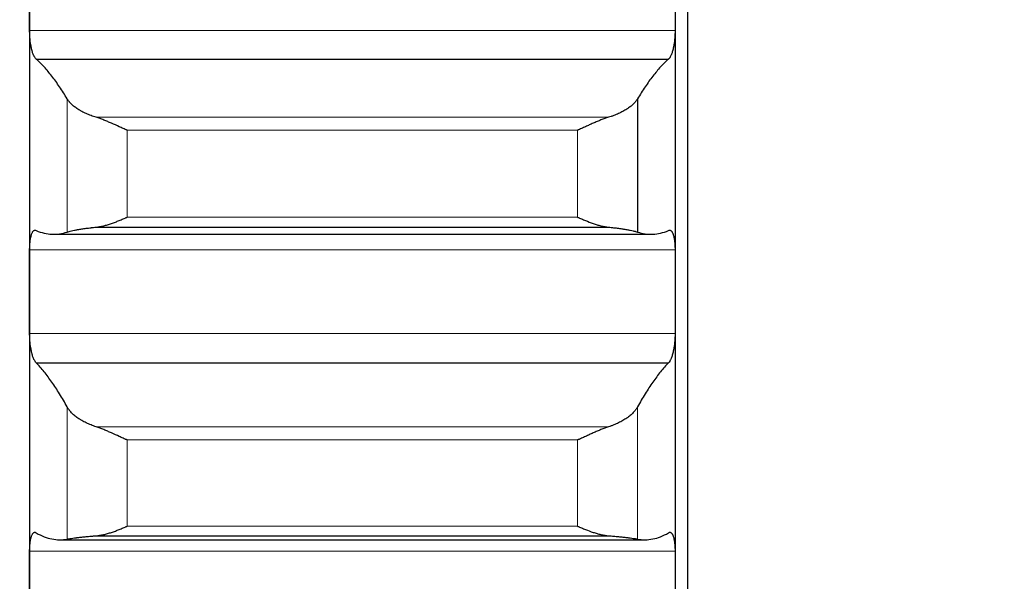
# Model space of a CAD drawing. Header units: inches. Extents: x 0 to 20790, y -12 to 14700.
# Tile 357 of 436: x 14114 to 14194, y 9828 to 9873. Entities that reach past the tile are written whole.
import ezdxf

# ---------------------------------------------------------------- set-up
doc = ezdxf.new("R2010")
doc.units = ezdxf.units.IN
doc.layers.add('1', color=7, linetype='Continuous', true_color=0xffffff)
doc.layers.add('254', color=7, linetype='Continuous', true_color=0xffffff)
doc.styles.add('latin_extended', font='simplex.shx')
doc.dimstyles.get("Standard").update_dxf_attribs({"dimtxt": 0.18, "dimasz": 0.18, "dimexe": 0.18, "dimexo": 0.0625, "dimgap": 0.09, "dimtad": 0, "dimtih": 1, "dimtoh": 1, "dimdec": 4, "dimzin": 0, "dimdsep": 46, "dimtxsty": 'Standard', "dimcen": 0.09, "dimadec": 0, "dimazin": 0, "dimtfac": 1, "dimtdec": 4, "dimtofl": 0, "dimtmove": 0, "dimatfit": 3, "dimfxl": 1, "dimtolj": 1, "dimtzin": 0, "dimarcsym": 0})

# ---------------------------------------------------------------- blocks, each defined once
blk = doc.blocks.new('_U5')
at = {"layer": '254', "color": 3, "linetype": 'Continuous', "lineweight": 13, "transparency": 16777216}
for p, q in [((14167.097, 9939.463), (14167.097, 8111.817)), ((14417.097, 9439.463), (14417.097, 8111.817)), ((14167.097, 8146.817), (13002.826, 8146.817)), ((14044.597, 8146.817), (13922.097, 8146.817)), ((14417.097, 8146.817), (14167.097, 8146.817)), ((14539.597, 8146.817), (14662.097, 8146.817))]:
    blk.add_line(p, q, dxfattribs=at)
at = {"layer": '254', "color": 3, "transparency": 16777216}
for points in [[(14044.597, 8126.4), (14044.597, 8167.233), (14167.097, 8146.817)], [(14539.597, 8167.233), (14539.597, 8126.4), (14417.097, 8146.817)]]:
    blk.add_solid(points, dxfattribs=at)
at = {"layer": 'Defpoints', "color": 0, "transparency": 16777216}
for p in [(14167.097, 9974.463), (14417.097, 9474.463), (14167.097, 8146.817)]:
    blk.add_point(p, dxfattribs=at)
at = {"layer": '254', "color": 2, "lineweight": 13, "transparency": 16777216, "insert": (13064.076, 8330.567), "char_height": 122.5, "attachment_point": 1, "style": 'latin_extended'}
blk.add_mtext('\\A1;250', dxfattribs=at)
blk = doc.blocks.new('_U6')
at = {"layer": '254', "color": 3, "linetype": 'Continuous', "lineweight": 13, "transparency": 16777216}
for p, q in [((14007.097, 9939.463), (14007.097, 8391.817)), ((14167.095, 9649.526), (14167.095, 8391.817)), ((14007.097, 8426.817), (12939.597, 8426.817)), ((13884.597, 8426.817), (13762.097, 8426.817)), ((14167.095, 8426.817), (14007.097, 8426.817)), ((14289.595, 8426.817), (14412.095, 8426.817))]:
    blk.add_line(p, q, dxfattribs=at)
at = {"layer": '254', "color": 3, "transparency": 16777216}
for points in [[(13884.597, 8406.4), (13884.597, 8447.233), (14007.097, 8426.817)], [(14289.595, 8447.233), (14289.595, 8406.4), (14167.095, 8426.817)]]:
    blk.add_solid(points, dxfattribs=at)
at = {"layer": 'Defpoints', "color": 0, "transparency": 16777216}
for p in [(14007.097, 9974.463), (14167.095, 9684.526), (14007.097, 8426.817)]:
    blk.add_point(p, dxfattribs=at)
at = {"layer": '254', "color": 2, "lineweight": 13, "transparency": 16777216, "insert": (13000.847, 8814.733), "char_height": 122.5, "attachment_point": 1, "style": 'latin_extended'}
blk.add_mtext('\\A1;\\C2;Flywheel\\P\\C2;90-240', dxfattribs=at)
blk = doc.blocks.new('_U7')
at = {"layer": '254', "color": 3, "linetype": 'Continuous', "lineweight": 13, "transparency": 16777216}
for p, q in [((13904.097, 12440.963), (13904.097, 12953.963)), ((14417.097, 9634.463), (14417.097, 12953.963)), ((14026.597, 12918.963), (14294.597, 12918.963))]:
    blk.add_line(p, q, dxfattribs=at)
at = {"layer": '254', "color": 3, "transparency": 16777216}
for points in [[(14026.597, 12939.38), (14026.597, 12898.546), (13904.097, 12918.963)], [(14294.597, 12898.546), (14294.597, 12939.38), (14417.097, 12918.963)]]:
    blk.add_solid(points, dxfattribs=at)
at = {"layer": 'Defpoints', "color": 0, "transparency": 16777216}
for p in [(14417.097, 12918.963), (13904.097, 12405.963), (14417.097, 9599.463)]:
    blk.add_point(p, dxfattribs=at)
at = {"layer": '254', "color": 2, "lineweight": 13, "transparency": 16777216, "insert": (13984.304, 13102.713), "char_height": 122.5, "attachment_point": 1, "style": 'latin_extended'}
blk.add_mtext('\\A1;513', dxfattribs=at)

msp = doc.modelspace()

# ---------------------------------------------------------------- linework, layer by layer
at = {"layer": '1', "color": 2, "linetype": 'Continuous', "lineweight": 25}
for p, q in [((14168.097, 10224.463), (14168.097, 9724.463)), ((14115.097, 9875.477), (14115.097, 9851.028)), ((14167.097, 9875.477), (14167.097, 9851.028)), ((14115.635, 9869.794), (14166.56, 9869.794)), ((14164.071, 9866.579), (14164.071, 9855.844)), ((14120.466, 9856.237), (14161.729, 9856.237)), ((14117.033, 9855.66), (14165.162, 9855.66)), ((14115.097, 9851.028), (14115.097, 9826.776)), ((14167.097, 9851.028), (14167.097, 9826.776)), ((14115.635, 9845.305), (14166.56, 9845.305)), ((14117.524, 9831.034), (14164.671, 9831.034)), ((14120.466, 9831.356), (14161.729, 9831.356))]:
    msp.add_line(p, q, dxfattribs=at)
at = {"layer": '1', "color": 110, "linetype": 'Continuous', "lineweight": 13}
for p, q in [((14115.1, 9872.084), (14167.095, 9872.084)), ((14118.123, 9866.579), (14118.123, 9855.844)), ((14120.466, 9865.092), (14161.729, 9865.092)), ((14122.953, 9864.05), (14159.241, 9864.05)), ((14122.953, 9864.05), (14122.953, 9857.04)), ((14159.241, 9864.05), (14159.241, 9857.04)), ((14122.953, 9857.04), (14159.241, 9857.04)), ((14115.1, 9854.396), (14167.095, 9854.396)), ((14115.1, 9847.66), (14167.095, 9847.66)), ((14118.123, 9841.738), (14118.123, 9831.09)), ((14164.071, 9841.738), (14164.071, 9831.09)), ((14120.466, 9840.14), (14161.729, 9840.14)), ((14122.953, 9839.078), (14159.241, 9839.078)), ((14122.953, 9839.078), (14122.953, 9832.126)), ((14159.241, 9839.078), (14159.241, 9832.126)), ((14122.953, 9832.126), (14159.241, 9832.126)), ((14115.1, 9830.115), (14167.095, 9830.115))]:
    msp.add_line(p, q, dxfattribs=at)
at = {"layer": '1', "color": 2, "linetype": 'Continuous', "lineweight": 25}
for points in [[(14115.1, 9872.084), (14115.098, 9873.215), (14115.097, 9874.346), (14115.097, 9875.477)], [(14167.097, 9875.477), (14167.097, 9874.346), (14167.096, 9873.215), (14167.095, 9872.084)], [(14118.123, 9866.579), (14117.92, 9866.922), (14117.51, 9867.571), (14116.891, 9868.431), (14116.266, 9869.178), (14115.846, 9869.601), (14115.635, 9869.794)], [(14166.56, 9869.794), (14166.349, 9869.601), (14165.929, 9869.178), (14165.304, 9868.431), (14164.684, 9867.571), (14164.275, 9866.922), (14164.071, 9866.579)], [(14115.635, 9855.962), (14115.846, 9855.872), (14116.266, 9855.733), (14116.891, 9855.643), (14117.51, 9855.673), (14117.92, 9855.774), (14118.123, 9855.844)], [(14164.071, 9855.844), (14164.275, 9855.774), (14164.684, 9855.673), (14165.304, 9855.643), (14165.929, 9855.733), (14166.349, 9855.872), (14166.56, 9855.962)], [(14115.097, 9851.028), (14115.097, 9852.15), (14115.098, 9853.273), (14115.1, 9854.396)], [(14167.095, 9854.396), (14167.096, 9853.273), (14167.097, 9852.15), (14167.097, 9851.028)], [(14115.1, 9847.66), (14115.098, 9848.782), (14115.097, 9849.905), (14115.097, 9851.028)], [(14167.097, 9851.028), (14167.097, 9849.905), (14167.096, 9848.782), (14167.095, 9847.66)], [(14118.123, 9841.738), (14117.92, 9842.11), (14117.51, 9842.816), (14116.891, 9843.763), (14116.266, 9844.599), (14115.846, 9845.083), (14115.635, 9845.305)], [(14166.56, 9845.305), (14166.349, 9845.083), (14165.929, 9844.599), (14165.304, 9843.763), (14164.684, 9842.816), (14164.275, 9842.11), (14164.071, 9841.738)], [(14115.635, 9831.586), (14115.846, 9831.464), (14116.266, 9831.262), (14116.891, 9831.079), (14117.51, 9831.014), (14117.92, 9831.052), (14118.123, 9831.09)], [(14164.071, 9831.09), (14164.275, 9831.052), (14164.684, 9831.014), (14165.304, 9831.079), (14165.929, 9831.262), (14166.349, 9831.464), (14166.56, 9831.586)], [(14115.097, 9826.776), (14115.097, 9827.889), (14115.098, 9829.002), (14115.1, 9830.115)], [(14167.095, 9830.115), (14167.096, 9829.002), (14167.097, 9827.889), (14167.097, 9826.776)]]:
    msp.add_open_spline(points, degree=3, dxfattribs=at)
for points, knots in [([(14115.635, 9869.794), (14115.6, 9869.815), (14115.566, 9869.849), (14115.516, 9869.916), (14115.499, 9869.942), (14115.475, 9869.984), (14115.466, 9869.999), (14115.45, 9870.03), (14115.442, 9870.047), (14115.402, 9870.131), (14115.371, 9870.209), (14115.328, 9870.34), (14115.314, 9870.386), (14115.293, 9870.459), (14115.287, 9870.484), (14115.274, 9870.535), (14115.267, 9870.561), (14115.236, 9870.692), (14115.214, 9870.804), (14115.189, 9870.952), (14115.184, 9870.982), (14115.175, 9871.043), (14115.17, 9871.074), (14115.158, 9871.168), (14115.15, 9871.231), (14115.129, 9871.422), (14115.118, 9871.552), (14115.109, 9871.719), (14115.108, 9871.752), (14115.105, 9871.819), (14115.104, 9871.852), (14115.101, 9871.952), (14115.1, 9872.018), (14115.1, 9872.084)], [0, 0, 0, 0, 0.125, 0.125, 0.1875, 0.1875, 0.21875, 0.21875, 0.25, 0.25, 0.375, 0.375, 0.4375, 0.4375, 0.46875, 0.46875, 0.5, 0.5, 0.625, 0.625, 0.65625, 0.65625, 0.6875, 0.6875, 0.75, 0.75, 0.875, 0.875, 0.90625, 0.90625, 0.9375, 0.9375, 1, 1, 1, 1]), ([(14167.095, 9872.084), (14167.095, 9872.018), (14167.093, 9871.886), (14167.084, 9871.689), (14167.076, 9871.557), (14167.068, 9871.459), (14167.065, 9871.426), (14167.059, 9871.361), (14167.055, 9871.328), (14167.038, 9871.168), (14167.021, 9871.045), (14166.996, 9870.896), (14166.991, 9870.867), (14166.983, 9870.823), (14166.98, 9870.808), (14166.975, 9870.78), (14166.961, 9870.708), (14166.934, 9870.586), (14166.908, 9870.485), (14166.881, 9870.389), (14166.867, 9870.342), (14166.823, 9870.21), (14166.793, 9870.132), (14166.745, 9870.031), (14166.729, 9870), (14166.704, 9869.957), (14166.696, 9869.944), (14166.679, 9869.918), (14166.671, 9869.906), (14166.628, 9869.849), (14166.594, 9869.815), (14166.56, 9869.794)], [0, 0, 0, 0, 0.0625, 0.125, 0.1875, 0.1875, 0.21875, 0.21875, 0.25, 0.25, 0.375, 0.375, 0.40625, 0.40625, 0.421875, 0.421875, 0.4375, 0.5, 0.5625, 0.5625, 0.625, 0.625, 0.75, 0.75, 0.8125, 0.8125, 0.84375, 0.84375, 0.875, 0.875, 1, 1, 1, 1]), ([(14120.466, 9865.092), (14120.32, 9865.136), (14120.18, 9865.183), (14119.911, 9865.283), (14119.653, 9865.388), (14119.417, 9865.504), (14119.276, 9865.58), (14119.249, 9865.595), (14119.194, 9865.626), (14119.167, 9865.642), (14119.086, 9865.689), (14119.035, 9865.721), (14118.885, 9865.817), (14118.792, 9865.883), (14118.621, 9866.016), (14118.542, 9866.084), (14118.434, 9866.188), (14118.399, 9866.223), (14118.35, 9866.276), (14118.335, 9866.293), (14118.304, 9866.329), (14118.289, 9866.346), (14118.216, 9866.435), (14118.166, 9866.507), (14118.123, 9866.579)], [0, 0, 0, 0, 0.125, 0.125, 0.25, 0.375, 0.375, 0.40625, 0.40625, 0.4375, 0.4375, 0.5, 0.5, 0.625, 0.625, 0.75, 0.75, 0.8125, 0.8125, 0.84375, 0.84375, 0.875, 0.875, 1, 1, 1, 1]), ([(14164.071, 9866.579), (14164.028, 9866.507), (14163.978, 9866.436), (14163.864, 9866.295), (14163.735, 9866.155), (14163.577, 9866.019), (14163.448, 9865.918), (14163.403, 9865.885), (14163.332, 9865.835), (14163.309, 9865.818), (14163.26, 9865.786), (14163.236, 9865.769), (14163.111, 9865.689), (14162.899, 9865.564), (14162.664, 9865.449), (14162.417, 9865.338), (14162.288, 9865.285), (14162.118, 9865.222), (14162.083, 9865.209), (14162.014, 9865.185), (14161.909, 9865.149), (14161.802, 9865.114), (14161.729, 9865.092)], [0, 0, 0, 0, 0.125, 0.125, 0.25, 0.375, 0.375, 0.4375, 0.4375, 0.46875, 0.46875, 0.5, 0.5, 0.625, 0.75, 0.75, 0.875, 0.875, 0.90625, 0.90625, 0.9375, 1, 1, 1, 1]), ([(14122.953, 9864.05), (14122.95, 9864.051), (14122.947, 9864.053), (14122.94, 9864.056), (14122.937, 9864.057), (14122.927, 9864.061), (14122.907, 9864.07), (14122.86, 9864.091), (14122.768, 9864.132), (14122.689, 9864.167), (14122.531, 9864.238), (14122.426, 9864.286), (14122.112, 9864.428), (14121.904, 9864.522), (14121.593, 9864.659), (14121.489, 9864.704), (14121.334, 9864.77), (14121.282, 9864.791), (14121.178, 9864.834), (14121.126, 9864.855), (14120.971, 9864.917), (14120.869, 9864.956), (14120.666, 9865.028), (14120.566, 9865.062), (14120.466, 9865.092)], [0, 0, 0, 0, 0.003906, 0.003906, 0.007812, 0.007812, 0.015625, 0.03125, 0.0625, 0.125, 0.125, 0.25, 0.25, 0.5, 0.5, 0.625, 0.625, 0.6875, 0.6875, 0.75, 0.75, 0.875, 0.875, 1, 1, 1, 1]), ([(14161.729, 9865.092), (14161.629, 9865.062), (14161.529, 9865.029), (14161.328, 9864.956), (14161.226, 9864.918), (14161.023, 9864.837), (14160.92, 9864.795), (14160.713, 9864.707), (14160.609, 9864.662), (14160.399, 9864.57), (14160.294, 9864.523), (14160.085, 9864.429), (14159.98, 9864.381), (14159.769, 9864.286), (14159.664, 9864.238), (14159.506, 9864.167), (14159.427, 9864.132), (14159.334, 9864.091), (14159.288, 9864.07), (14159.268, 9864.061), (14159.255, 9864.056), (14159.248, 9864.053), (14159.241, 9864.05)], [0, 0, 0, 0, 0.125, 0.125, 0.25, 0.25, 0.375, 0.375, 0.5, 0.5, 0.625, 0.625, 0.75, 0.75, 0.875, 0.875, 0.9375, 0.96875, 0.984375, 0.992187, 0.992187, 1, 1, 1, 1]), ([(14120.466, 9856.237), (14120.565, 9856.247), (14120.666, 9856.261), (14120.867, 9856.298), (14120.968, 9856.321), (14121.172, 9856.372), (14121.275, 9856.4), (14121.481, 9856.463), (14121.585, 9856.497), (14121.795, 9856.57), (14121.9, 9856.608), (14122.11, 9856.687), (14122.215, 9856.729), (14122.425, 9856.814), (14122.53, 9856.858), (14122.689, 9856.925), (14122.768, 9856.959), (14122.86, 9857), (14122.907, 9857.02), (14122.927, 9857.029), (14122.94, 9857.035), (14122.947, 9857.037), (14122.953, 9857.04)], [0, 0, 0, 0, 0.125, 0.125, 0.25, 0.25, 0.375, 0.375, 0.5, 0.5, 0.625, 0.625, 0.75, 0.75, 0.875, 0.875, 0.9375, 0.96875, 0.984375, 0.992187, 0.992187, 1, 1, 1, 1]), ([(14159.241, 9857.04), (14159.245, 9857.039), (14159.248, 9857.037), (14159.254, 9857.035), (14159.258, 9857.033), (14159.268, 9857.029), (14159.288, 9857.02), (14159.334, 9857), (14159.427, 9856.959), (14159.506, 9856.925), (14159.664, 9856.858), (14159.769, 9856.814), (14160.083, 9856.687), (14160.291, 9856.607), (14160.602, 9856.5), (14160.705, 9856.466), (14160.861, 9856.418), (14160.913, 9856.403), (14161.016, 9856.374), (14161.068, 9856.36), (14161.223, 9856.321), (14161.325, 9856.299), (14161.528, 9856.261), (14161.629, 9856.247), (14161.729, 9856.237)], [0, 0, 0, 0, 0.003906, 0.003906, 0.007812, 0.007812, 0.015625, 0.03125, 0.0625, 0.125, 0.125, 0.25, 0.25, 0.5, 0.5, 0.625, 0.625, 0.6875, 0.6875, 0.75, 0.75, 0.875, 0.875, 1, 1, 1, 1]), ([(14118.123, 9855.844), (14118.166, 9855.859), (14118.216, 9855.874), (14118.331, 9855.905), (14118.46, 9855.938), (14118.617, 9855.972), (14118.747, 9855.998), (14118.792, 9856.007), (14118.862, 9856.02), (14118.886, 9856.024), (14118.934, 9856.033), (14118.959, 9856.038), (14119.084, 9856.06), (14119.295, 9856.094), (14119.53, 9856.128), (14119.777, 9856.161), (14119.907, 9856.177), (14120.077, 9856.197), (14120.111, 9856.201), (14120.18, 9856.208), (14120.285, 9856.22), (14120.393, 9856.23), (14120.466, 9856.237)], [0, 0, 0, 0, 0.125, 0.125, 0.25, 0.375, 0.375, 0.4375, 0.4375, 0.46875, 0.46875, 0.5, 0.5, 0.625, 0.75, 0.75, 0.875, 0.875, 0.90625, 0.90625, 0.9375, 1, 1, 1, 1]), ([(14161.729, 9856.237), (14161.875, 9856.223), (14162.015, 9856.209), (14162.283, 9856.178), (14162.541, 9856.146), (14162.777, 9856.112), (14162.918, 9856.09), (14162.946, 9856.086), (14163.001, 9856.077), (14163.028, 9856.073), (14163.108, 9856.06), (14163.16, 9856.051), (14163.309, 9856.025), (14163.402, 9856.007), (14163.574, 9855.973), (14163.653, 9855.956), (14163.761, 9855.931), (14163.795, 9855.922), (14163.844, 9855.91), (14163.86, 9855.906), (14163.891, 9855.898), (14163.906, 9855.894), (14163.978, 9855.874), (14164.028, 9855.859), (14164.071, 9855.844)], [0, 0, 0, 0, 0.125, 0.125, 0.25, 0.375, 0.375, 0.40625, 0.40625, 0.4375, 0.4375, 0.5, 0.5, 0.625, 0.625, 0.75, 0.75, 0.8125, 0.8125, 0.84375, 0.84375, 0.875, 0.875, 1, 1, 1, 1]), ([(14115.1, 9854.396), (14115.1, 9854.461), (14115.102, 9854.59), (14115.11, 9854.776), (14115.119, 9854.895), (14115.127, 9854.982), (14115.13, 9855.011), (14115.136, 9855.067), (14115.139, 9855.095), (14115.157, 9855.231), (14115.173, 9855.332), (14115.198, 9855.447), (14115.203, 9855.469), (14115.211, 9855.502), (14115.214, 9855.513), (14115.22, 9855.534), (14115.234, 9855.586), (14115.26, 9855.673), (14115.286, 9855.738), (14115.313, 9855.798), (14115.327, 9855.826), (14115.371, 9855.9), (14115.402, 9855.936), (14115.449, 9855.973), (14115.465, 9855.983), (14115.49, 9855.992), (14115.499, 9855.994), (14115.515, 9855.998), (14115.524, 9855.998), (14115.566, 9855.999), (14115.6, 9855.986), (14115.635, 9855.962)], [0, 0, 0, 0, 0.0625, 0.125, 0.1875, 0.1875, 0.21875, 0.21875, 0.25, 0.25, 0.375, 0.375, 0.40625, 0.40625, 0.421875, 0.421875, 0.4375, 0.5, 0.5625, 0.5625, 0.625, 0.625, 0.75, 0.75, 0.8125, 0.8125, 0.84375, 0.84375, 0.875, 0.875, 1, 1, 1, 1]), ([(14166.56, 9855.962), (14166.594, 9855.986), (14166.628, 9855.998), (14166.679, 9855.998), (14166.695, 9855.995), (14166.72, 9855.986), (14166.728, 9855.982), (14166.745, 9855.973), (14166.753, 9855.967), (14166.793, 9855.936), (14166.823, 9855.9), (14166.867, 9855.827), (14166.881, 9855.8), (14166.901, 9855.755), (14166.908, 9855.739), (14166.921, 9855.706), (14166.927, 9855.688), (14166.958, 9855.599), (14166.981, 9855.518), (14167.006, 9855.403), (14167.01, 9855.38), (14167.02, 9855.332), (14167.024, 9855.307), (14167.037, 9855.231), (14167.045, 9855.178), (14167.065, 9855.015), (14167.076, 9854.9), (14167.085, 9854.747), (14167.087, 9854.716), (14167.09, 9854.653), (14167.091, 9854.621), (14167.094, 9854.526), (14167.095, 9854.462), (14167.095, 9854.396)], [0, 0, 0, 0, 0.125, 0.125, 0.1875, 0.1875, 0.21875, 0.21875, 0.25, 0.25, 0.375, 0.375, 0.4375, 0.4375, 0.46875, 0.46875, 0.5, 0.5, 0.625, 0.625, 0.65625, 0.65625, 0.6875, 0.6875, 0.75, 0.75, 0.875, 0.875, 0.90625, 0.90625, 0.9375, 0.9375, 1, 1, 1, 1]), ([(14115.635, 9845.305), (14115.6, 9845.332), (14115.566, 9845.371), (14115.516, 9845.445), (14115.499, 9845.473), (14115.475, 9845.519), (14115.466, 9845.535), (14115.45, 9845.568), (14115.442, 9845.586), (14115.402, 9845.676), (14115.371, 9845.758), (14115.328, 9845.894), (14115.314, 9845.942), (14115.293, 9846.018), (14115.287, 9846.043), (14115.274, 9846.096), (14115.267, 9846.122), (14115.236, 9846.257), (14115.214, 9846.372), (14115.189, 9846.523), (14115.184, 9846.553), (14115.175, 9846.615), (14115.17, 9846.647), (14115.158, 9846.742), (14115.15, 9846.805), (14115.129, 9846.998), (14115.118, 9847.129), (14115.109, 9847.295), (14115.108, 9847.329), (14115.105, 9847.396), (14115.104, 9847.429), (14115.101, 9847.528), (14115.1, 9847.594), (14115.1, 9847.66)], [0, 0, 0, 0, 0.125, 0.125, 0.1875, 0.1875, 0.21875, 0.21875, 0.25, 0.25, 0.375, 0.375, 0.4375, 0.4375, 0.46875, 0.46875, 0.5, 0.5, 0.625, 0.625, 0.65625, 0.65625, 0.6875, 0.6875, 0.75, 0.75, 0.875, 0.875, 0.90625, 0.90625, 0.9375, 0.9375, 1, 1, 1, 1]), ([(14167.095, 9847.66), (14167.095, 9847.594), (14167.093, 9847.463), (14167.084, 9847.266), (14167.076, 9847.134), (14167.068, 9847.035), (14167.065, 9847.002), (14167.059, 9846.936), (14167.055, 9846.904), (14167.038, 9846.742), (14167.021, 9846.617), (14166.996, 9846.466), (14166.991, 9846.436), (14166.983, 9846.391), (14166.98, 9846.376), (14166.975, 9846.347), (14166.961, 9846.274), (14166.934, 9846.149), (14166.908, 9846.045), (14166.881, 9845.945), (14166.867, 9845.897), (14166.823, 9845.758), (14166.793, 9845.676), (14166.745, 9845.569), (14166.729, 9845.536), (14166.704, 9845.49), (14166.696, 9845.475), (14166.679, 9845.447), (14166.671, 9845.434), (14166.628, 9845.371), (14166.594, 9845.332), (14166.56, 9845.305)], [0, 0, 0, 0, 0.0625, 0.125, 0.1875, 0.1875, 0.21875, 0.21875, 0.25, 0.25, 0.375, 0.375, 0.40625, 0.40625, 0.421875, 0.421875, 0.4375, 0.5, 0.5625, 0.5625, 0.625, 0.625, 0.75, 0.75, 0.8125, 0.8125, 0.84375, 0.84375, 0.875, 0.875, 1, 1, 1, 1]), ([(14120.466, 9840.14), (14120.32, 9840.187), (14120.18, 9840.237), (14119.911, 9840.344), (14119.653, 9840.457), (14119.417, 9840.581), (14119.276, 9840.662), (14119.249, 9840.678), (14119.194, 9840.712), (14119.167, 9840.728), (14119.086, 9840.779), (14119.035, 9840.813), (14118.885, 9840.917), (14118.792, 9840.987), (14118.621, 9841.131), (14118.542, 9841.204), (14118.434, 9841.316), (14118.399, 9841.354), (14118.35, 9841.411), (14118.335, 9841.43), (14118.304, 9841.468), (14118.289, 9841.487), (14118.216, 9841.583), (14118.166, 9841.66), (14118.123, 9841.738)], [0, 0, 0, 0, 0.125, 0.125, 0.25, 0.375, 0.375, 0.40625, 0.40625, 0.4375, 0.4375, 0.5, 0.5, 0.625, 0.625, 0.75, 0.75, 0.8125, 0.8125, 0.84375, 0.84375, 0.875, 0.875, 1, 1, 1, 1]), ([(14164.071, 9841.738), (14164.028, 9841.66), (14163.978, 9841.583), (14163.864, 9841.431), (14163.735, 9841.281), (14163.577, 9841.134), (14163.448, 9841.025), (14163.403, 9840.989), (14163.332, 9840.936), (14163.309, 9840.918), (14163.26, 9840.883), (14163.236, 9840.866), (14163.111, 9840.779), (14162.899, 9840.645), (14162.664, 9840.521), (14162.417, 9840.403), (14162.288, 9840.346), (14162.118, 9840.278), (14162.083, 9840.265), (14162.014, 9840.239), (14161.909, 9840.2), (14161.802, 9840.163), (14161.729, 9840.14)], [0, 0, 0, 0, 0.125, 0.125, 0.25, 0.375, 0.375, 0.4375, 0.4375, 0.46875, 0.46875, 0.5, 0.5, 0.625, 0.75, 0.75, 0.875, 0.875, 0.90625, 0.90625, 0.9375, 1, 1, 1, 1]), ([(14122.953, 9839.078), (14122.95, 9839.08), (14122.947, 9839.081), (14122.94, 9839.084), (14122.937, 9839.086), (14122.927, 9839.09), (14122.907, 9839.099), (14122.86, 9839.119), (14122.768, 9839.16), (14122.689, 9839.195), (14122.531, 9839.266), (14122.426, 9839.314), (14122.112, 9839.456), (14121.904, 9839.551), (14121.593, 9839.69), (14121.489, 9839.736), (14121.334, 9839.804), (14121.282, 9839.826), (14121.178, 9839.87), (14121.126, 9839.892), (14120.971, 9839.955), (14120.869, 9839.996), (14120.666, 9840.072), (14120.566, 9840.107), (14120.466, 9840.14)], [0, 0, 0, 0, 0.003906, 0.003906, 0.007812, 0.007812, 0.015625, 0.03125, 0.0625, 0.125, 0.125, 0.25, 0.25, 0.5, 0.5, 0.625, 0.625, 0.6875, 0.6875, 0.75, 0.75, 0.875, 0.875, 1, 1, 1, 1]), ([(14161.729, 9840.14), (14161.629, 9840.108), (14161.529, 9840.072), (14161.328, 9839.997), (14161.226, 9839.956), (14161.023, 9839.873), (14160.92, 9839.829), (14160.713, 9839.74), (14160.609, 9839.694), (14160.399, 9839.6), (14160.294, 9839.552), (14160.085, 9839.457), (14159.98, 9839.409), (14159.769, 9839.314), (14159.664, 9839.266), (14159.506, 9839.195), (14159.427, 9839.16), (14159.334, 9839.119), (14159.288, 9839.099), (14159.268, 9839.09), (14159.255, 9839.084), (14159.248, 9839.081), (14159.241, 9839.078)], [0, 0, 0, 0, 0.125, 0.125, 0.25, 0.25, 0.375, 0.375, 0.5, 0.5, 0.625, 0.625, 0.75, 0.75, 0.875, 0.875, 0.9375, 0.96875, 0.984375, 0.992188, 0.992188, 1, 1, 1, 1]), ([(14115.1, 9830.115), (14115.1, 9830.179), (14115.102, 9830.307), (14115.11, 9830.489), (14115.119, 9830.606), (14115.127, 9830.691), (14115.13, 9830.72), (14115.136, 9830.775), (14115.139, 9830.802), (14115.157, 9830.934), (14115.173, 9831.031), (14115.198, 9831.141), (14115.203, 9831.163), (14115.211, 9831.194), (14115.214, 9831.204), (14115.22, 9831.225), (14115.234, 9831.274), (14115.26, 9831.356), (14115.286, 9831.417), (14115.313, 9831.472), (14115.327, 9831.498), (14115.371, 9831.564), (14115.402, 9831.596), (14115.449, 9831.625), (14115.465, 9831.632), (14115.49, 9831.637), (14115.499, 9831.639), (14115.515, 9831.639), (14115.524, 9831.639), (14115.566, 9831.632), (14115.6, 9831.615), (14115.635, 9831.586)], [0, 0, 0, 0, 0.0625, 0.125, 0.1875, 0.1875, 0.21875, 0.21875, 0.25, 0.25, 0.375, 0.375, 0.40625, 0.40625, 0.421875, 0.421875, 0.4375, 0.5, 0.5625, 0.5625, 0.625, 0.625, 0.75, 0.75, 0.8125, 0.8125, 0.84375, 0.84375, 0.875, 0.875, 1, 1, 1, 1]), ([(14120.466, 9831.356), (14120.565, 9831.363), (14120.666, 9831.376), (14120.867, 9831.408), (14120.968, 9831.429), (14121.172, 9831.476), (14121.275, 9831.503), (14121.481, 9831.562), (14121.585, 9831.595), (14121.795, 9831.664), (14121.9, 9831.701), (14122.11, 9831.779), (14122.215, 9831.819), (14122.425, 9831.902), (14122.53, 9831.946), (14122.689, 9832.012), (14122.768, 9832.045), (14122.86, 9832.085), (14122.907, 9832.105), (14122.927, 9832.114), (14122.94, 9832.12), (14122.947, 9832.123), (14122.953, 9832.126)], [0, 0, 0, 0, 0.125, 0.125, 0.25, 0.25, 0.375, 0.375, 0.5, 0.5, 0.625, 0.625, 0.75, 0.75, 0.875, 0.875, 0.9375, 0.96875, 0.984375, 0.992187, 0.992187, 1, 1, 1, 1]), ([(14159.241, 9832.126), (14159.245, 9832.124), (14159.248, 9832.123), (14159.254, 9832.12), (14159.258, 9832.118), (14159.268, 9832.114), (14159.288, 9832.105), (14159.334, 9832.085), (14159.427, 9832.045), (14159.506, 9832.012), (14159.664, 9831.946), (14159.769, 9831.903), (14160.083, 9831.778), (14160.291, 9831.701), (14160.602, 9831.597), (14160.705, 9831.565), (14160.861, 9831.52), (14160.913, 9831.506), (14161.016, 9831.478), (14161.068, 9831.465), (14161.223, 9831.429), (14161.325, 9831.409), (14161.528, 9831.376), (14161.629, 9831.363), (14161.729, 9831.356)], [0, 0, 0, 0, 0.003906, 0.003906, 0.007812, 0.007812, 0.015625, 0.03125, 0.0625, 0.125, 0.125, 0.25, 0.25, 0.5, 0.5, 0.625, 0.625, 0.6875, 0.6875, 0.75, 0.75, 0.875, 0.875, 1, 1, 1, 1]), ([(14166.56, 9831.586), (14166.594, 9831.615), (14166.628, 9831.632), (14166.679, 9831.64), (14166.695, 9831.639), (14166.72, 9831.634), (14166.728, 9831.631), (14166.745, 9831.625), (14166.753, 9831.62), (14166.793, 9831.596), (14166.823, 9831.564), (14166.867, 9831.499), (14166.881, 9831.474), (14166.901, 9831.432), (14166.908, 9831.417), (14166.921, 9831.386), (14166.927, 9831.37), (14166.958, 9831.287), (14166.981, 9831.21), (14167.006, 9831.1), (14167.01, 9831.077), (14167.02, 9831.031), (14167.024, 9831.007), (14167.037, 9830.933), (14167.045, 9830.882), (14167.065, 9830.724), (14167.076, 9830.611), (14167.085, 9830.461), (14167.087, 9830.43), (14167.09, 9830.369), (14167.091, 9830.338), (14167.094, 9830.243), (14167.095, 9830.18), (14167.095, 9830.115)], [0, 0, 0, 0, 0.125, 0.125, 0.1875, 0.1875, 0.21875, 0.21875, 0.25, 0.25, 0.375, 0.375, 0.4375, 0.4375, 0.46875, 0.46875, 0.5, 0.5, 0.625, 0.625, 0.65625, 0.65625, 0.6875, 0.6875, 0.75, 0.75, 0.875, 0.875, 0.90625, 0.90625, 0.9375, 0.9375, 1, 1, 1, 1]), ([(14118.123, 9831.09), (14118.166, 9831.098), (14118.216, 9831.107), (14118.331, 9831.126), (14118.46, 9831.146), (14118.617, 9831.168), (14118.747, 9831.186), (14118.792, 9831.191), (14118.862, 9831.2), (14118.886, 9831.203), (14118.934, 9831.209), (14118.959, 9831.212), (14119.084, 9831.228), (14119.295, 9831.252), (14119.53, 9831.276), (14119.777, 9831.3), (14119.907, 9831.312), (14120.077, 9831.326), (14120.111, 9831.329), (14120.18, 9831.335), (14120.285, 9831.343), (14120.393, 9831.351), (14120.466, 9831.356)], [0, 0, 0, 0, 0.125, 0.125, 0.25, 0.375, 0.375, 0.4375, 0.4375, 0.46875, 0.46875, 0.5, 0.5, 0.625, 0.75, 0.75, 0.875, 0.875, 0.90625, 0.90625, 0.9375, 1, 1, 1, 1]), ([(14161.729, 9831.356), (14161.875, 9831.346), (14162.015, 9831.335), (14162.283, 9831.312), (14162.541, 9831.289), (14162.777, 9831.265), (14162.918, 9831.249), (14162.946, 9831.246), (14163.001, 9831.24), (14163.028, 9831.237), (14163.108, 9831.228), (14163.16, 9831.222), (14163.309, 9831.204), (14163.402, 9831.192), (14163.574, 9831.169), (14163.653, 9831.158), (14163.761, 9831.142), (14163.795, 9831.137), (14163.844, 9831.129), (14163.86, 9831.126), (14163.891, 9831.122), (14163.906, 9831.119), (14163.978, 9831.107), (14164.028, 9831.098), (14164.071, 9831.09)], [0, 0, 0, 0, 0.125, 0.125, 0.25, 0.375, 0.375, 0.40625, 0.40625, 0.4375, 0.4375, 0.5, 0.5, 0.625, 0.625, 0.75, 0.75, 0.8125, 0.8125, 0.84375, 0.84375, 0.875, 0.875, 1, 1, 1, 1])]:
    msp.add_open_spline(points, degree=3, knots=knots, dxfattribs=at)

# ---------------------------------------------------------------- dimensions: what is measured, and where the dimension line sits
at = {"layer": '254', "color": 2, "linetype": 'Continuous', "lineweight": 13}
for base, p1, p2, picture, middle in [((14417.097, 12918.963), (13904.097, 12405.963), (14417.097, 9599.463), '_U7', (14130.138, 12918.963)), ((14167.097, 8146.817), (14417.097, 9474.463), (14167.097, 9974.463), '_U5', (13221.576, 8146.817))]:
    dim = msp.add_linear_dim(base=base, p1=p1, p2=p2, dimstyle='Standard', override={"dimscale": 35, "dimtxt": 3.5, "dimasz": 3.5, "dimexe": 1, "dimexo": 1, "dimgap": 1.75, "dimtad": 1, "dimtih": 1, "dimtoh": 0, "dimdec": 2, "dimlfac": 1, "dimzin": 8, "dimdsep": 46, "dimlunit": 2, "dimtxsty": 'latin_extended', "dimsah": 1, "dimse1": 0, "dimse2": 0, "dimsd1": 0, "dimsd2": 0, "dimclrd": 3, "dimclre": 3, "dimclrt": 2, "dimtol": 0, "dimtm": -0.1, "dimtfac": 0.714286, "dimtdec": 3, "dimtofl": 1, "dimtmove": 0, "dimtzin": 8, "dimlwd": 13, "dimlwe": 13}, dxfattribs=at)
    dim.commit()
    dim.dimension.update_dxf_attribs({"geometry": picture, "text_midpoint": middle, "dimtype": 160})
dim = msp.add_linear_dim(base=(14007.097, 8426.817), p1=(14167.095, 9684.526), p2=(14007.097, 9974.463), text='\\C2;Flywheel\\P\\C2;90-240', dimstyle='Standard', override={"dimscale": 35, "dimtxt": 3.5, "dimasz": 3.5, "dimexe": 1, "dimexo": 1, "dimgap": 1.75, "dimtad": 1, "dimtih": 1, "dimtoh": 0, "dimdec": 2, "dimlfac": 0.028571, "dimzin": 8, "dimdsep": 46, "dimlunit": 2, "dimpost": '', "dimtxsty": 'latin_extended', "dimsah": 1, "dimse1": 0, "dimse2": 0, "dimsd1": 0, "dimsd2": 0, "dimclrd": 3, "dimclre": 3, "dimclrt": 2, "dimtol": 0, "dimtm": -0.1, "dimtfac": 0.714286, "dimtdec": 3, "dimtofl": 1, "dimtmove": 0, "dimtzin": 8, "dimlwd": 13, "dimlwe": 13}, dxfattribs=at)
dim.commit()
dim.dimension.update_dxf_attribs({"geometry": '_U6', "text_midpoint": (13350.847, 8426.817), "dimtype": 160})

doc.saveas('drawing.dxf')
